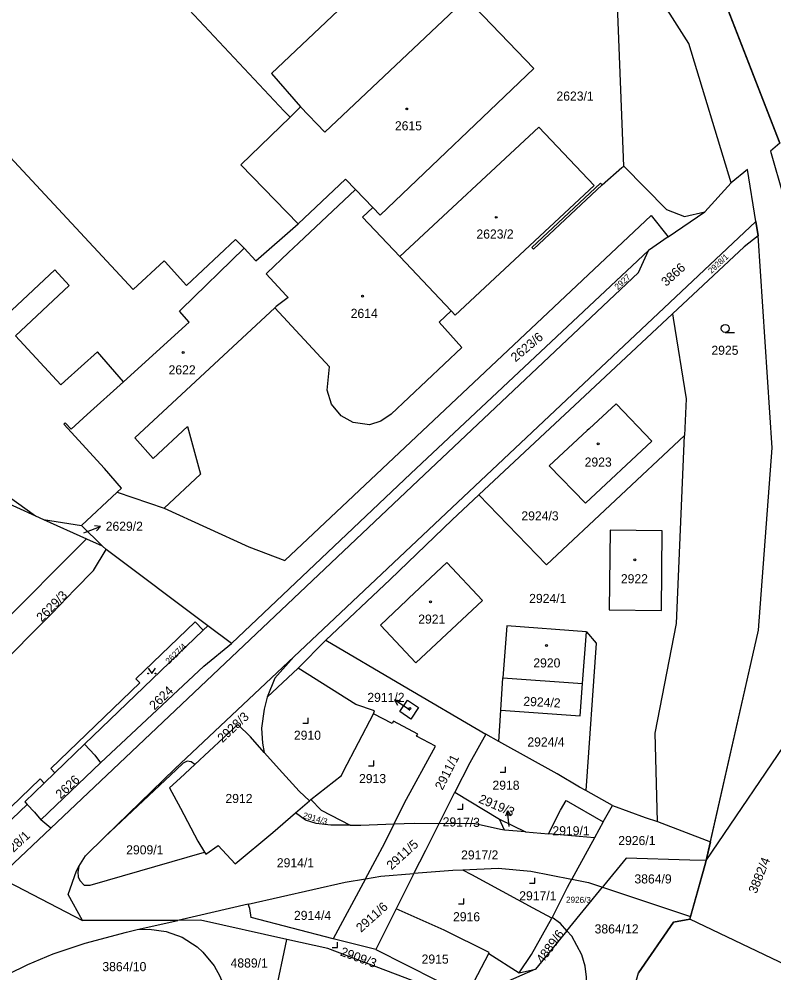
# Model space of a CAD drawing. Extents: x -527335 to -526256, y -1079142 to -1077809.
# Drawn here: x -526891.4 to -526750.4, y -1078620.2 to -1078442 of the extents above; entities that cross this region are included whole.
import ezdxf

# ---------------------------------------------------------------- set-up
doc = ezdxf.new("R2010")
doc.units = 0
for name, color, linetype in [('Vrstva 1', 7, 'Continuous'), ('Vrstva 2', 7, 'Continuous'), ('Vrstva 3', 7, 'Continuous'), ('Vrstva 4', 7, 'Continuous'), ('Vrstva 5', 7, 'Continuous'), ('Vrstva 54', 7, 'Continuous'), ('Vrstva 7', 7, 'Continuous')]:
    doc.layers.add(name, color=color, linetype=linetype)

msp = doc.modelspace()

# ---------------------------------------------------------------- linework, layer by layer
at = {"layer": 'Vrstva 1'}
for p, q in [((-526749.3, -1078465.23), (-526770.17, -1078411.49)), ((-526838.85, -1078458.45), (-526840.79, -1078460.33)), ((-526825.34, -1078477.23), (-526828.58, -1078473.84)), ((-526753.77, -1078479.82), (-526753.35, -1078482.54)), ((-526770.14, -1078482.72), (-526773.85, -1078485.27)), ((-526810.68, -1078496.54), (-526820.27, -1078486.37)), ((-526906.93, -1078526.46), (-526888.33, -1078534.82)), ((-526897.02, -1078528.64), (-526888.33, -1078534.82)), ((-526879.76, -1078536.65), (-526873.08, -1078530.39)), ((-526873.08, -1078530.39), (-526864.31, -1078533.39)), ((-526888.33, -1078534.82), (-526886.82, -1078535.5)), ((-526886.82, -1078535.5), (-526879.76, -1078536.65)), ((-526886.82, -1078535.5), (-526878.8, -1078539.1)), ((-526875.87, -1078540.42), (-526879.76, -1078536.65)), ((-526763.05, -1078599.24), (-526721.31, -1078537.57)), ((-526878.8, -1078539.1), (-526875.87, -1078540.42)), ((-526875.12, -1078541.14), (-526875.87, -1078540.42)), ((-526856.15, -1078555.37), (-526875.12, -1078541.14)), ((-526856.15, -1078555.37), (-526857, -1078556.19)), ((-526851.7, -1078558.7), (-526856.15, -1078555.37)), ((-526857, -1078556.19), (-526879.18, -1078577.52)), ((-526786.16, -1078566.18), (-526785.43, -1078556.48)), ((-526834.08, -1078558.06), (-526839.29, -1078563.28)), ((-526839.29, -1078563.28), (-526845.09, -1078568.69)), ((-526801.4, -1078571.13), (-526801.02, -1078565.1)), ((-526801.02, -1078565.1), (-526786.16, -1078566.18)), ((-526801.77, -1078576.98), (-526801.4, -1078571.13)), ((-526801.77, -1078576.98), (-526804.24, -1078575.61)), ((-526879.18, -1078577.52), (-526884.72, -1078582.84)), ((-526887.33, -1078591.65), (-526876.2, -1078580.96)), ((-526884.72, -1078582.84), (-526886.71, -1078584.76)), ((-526812.92, -1078592.29), (-526809.98, -1078586.45)), ((-526809.98, -1078586.45), (-526801.63, -1078591.5)), ((-526780.55, -1078588.92), (-526785.56, -1078586.15)), ((-526839.76, -1078590.3), (-526837.18, -1078588.06)), ((-526837.18, -1078588.06), (-526836.88, -1078587.8)), ((-526782.27, -1078592), (-526780.55, -1078588.92)), ((-526885.48, -1078593.16), (-526887.33, -1078591.65)), ((-526801.63, -1078591.5), (-526796.82, -1078593.87)), ((-526800.75, -1078593.53), (-526801.63, -1078591.5)), ((-526782.27, -1078592), (-526783.92, -1078595.01)), ((-526772.12, -1078591.94), (-526762.26, -1078595.74)), ((-526796.82, -1078593.87), (-526800.75, -1078593.53)), ((-526796.82, -1078593.87), (-526792.5, -1078594.25)), ((-526783.92, -1078595.01), (-526792.5, -1078594.25)), ((-526762.26, -1078595.74), (-526763.05, -1078599.24)), ((-526817.65, -1078601.67), (-526820.97, -1078608.26)), ((-526895.17, -1078602.34), (-526879.54, -1078610.46)), ((-526826.68, -1078602.64), (-526832.73, -1078613.84)), ((-526788.16, -1078602.71), (-526788.19, -1078602.76)), ((-526789.05, -1078612.35), (-526782.42, -1078604.22)), ((-526782.41, -1078604.2), (-526782.42, -1078604.22)), ((-526848.61, -1078607.41), (-526861.78, -1078610.41)), ((-526820.97, -1078608.26), (-526824.79, -1078615.85)), ((-526861.78, -1078610.41), (-526879.54, -1078610.46)), ((-526869.37, -1078612.14), (-526861.78, -1078610.41)), ((-526791.84, -1078609.88), (-526791.91, -1078610.01)), ((-526765.99, -1078609.71), (-526766.12, -1078610.17)), ((-526747.97, -1078618.86), (-526766.12, -1078610.17)), ((-526789.05, -1078612.35), (-526794.91, -1078619.55)), ((-526843.73, -1078625.21), (-526841.41, -1078613.96)), ((-526824.79, -1078615.85), (-526832.73, -1078613.84)), ((-526803.66, -1078616.58), (-526797.97, -1078620.22)), ((-526797.97, -1078620.22), (-526794.91, -1078619.55))]:
    msp.add_line(p, q, dxfattribs=at)
for points in [[(-526758.4, -1078472.62), (-526766.27, -1078446.58), (-526780.95, -1078423.56), (-526794.44, -1078407.43), (-526800.43, -1078400.96), (-526814.56, -1078388.75), (-526829.06, -1078378.91), (-526860.51, -1078363.6), (-526886.41, -1078357.78), (-526924.51, -1078355.89), (-526949.93, -1078359.99), (-526973.92, -1078367.12), (-526999.06, -1078381.03), (-527019.7, -1078396.51), (-527044.07, -1078424.46), (-527066.65, -1078463.1), (-527068.91, -1078470.58)], [(-526840.79, -1078460.33), (-526841.89, -1078459.21), (-526874.61, -1078424.3), (-526878.19, -1078427.72), (-526880.3, -1078425.42), (-526880.87, -1078425.99), (-526891.66, -1078414.75), (-526897.96, -1078408.2), (-526900.4, -1078410.54), (-526911.2, -1078399.25), (-526900, -1078388.5), (-526889.36, -1078399.98), (-526891.93, -1078402.44), (-526885.63, -1078409.03), (-526874.72, -1078398.65), (-526868.88, -1078404.78), (-526862.16, -1078398.39), (-526849.69, -1078411.69), (-526867.72, -1078428.67), (-526857.08, -1078439.26), (-526830.69, -1078414.21), (-526818.25, -1078427.57), (-526844.26, -1078452.22), (-526838.85, -1078458.45)], [(-526838.85, -1078458.45), (-526834.26, -1078463.18), (-526807.84, -1078438.11), (-526795.26, -1078451.29), (-526823.96, -1078478.68), (-526825.34, -1078477.23)], [(-526839.26, -1078480.27), (-526849.97, -1078469.26), (-526840.79, -1078460.33)], [(-526820.27, -1078486.37), (-526794.32, -1078462.21), (-526783.99, -1078473.11), (-526809.91, -1078497.36), (-526810.68, -1078496.54)], [(-526897.29, -1078463.32), (-526870.09, -1078492.57), (-526864.29, -1078487.18), (-526864.11, -1078487.39), (-526860.13, -1078491.78), (-526850.96, -1078483.22), (-526849.35, -1078484.86)], [(-526749.3, -1078465.23), (-526751.01, -1078466.68), (-526748.62, -1078475.19)], [(-526871.89, -1078509.77), (-526876.76, -1078504.18), (-526882.89, -1078509.7), (-526883.6, -1078510.36), (-526892.11, -1078501.21), (-526882.07, -1078491.81), (-526884.74, -1078488.89), (-526907.87, -1078510.54), (-526926.56, -1078490.64), (-526928.05, -1078489.06), (-526922.69, -1078484.05), (-526921.17, -1078485.61), (-526904.09, -1078469.66)], [(-526753.77, -1078479.82), (-526755.3, -1078470.16), (-526758.4, -1078472.62)], [(-526839.26, -1078480.27), (-526830.42, -1078471.91), (-526828.58, -1078473.84)], [(-526770.14, -1078482.72), (-526763.32, -1078478.03), (-526758.4, -1078472.62)], [(-526828.58, -1078473.84), (-526839.22, -1078483.91), (-526841.07, -1078485.66), (-526845.12, -1078489.49)], [(-526864.31, -1078533.39), (-526848.5, -1078540.61), (-526841.78, -1078543.17), (-526773.33, -1078478.73), (-526770.14, -1078482.72)], [(-526825.34, -1078477.23), (-526827.25, -1078479.06), (-526820.27, -1078486.37)], [(-526849.35, -1078484.86), (-526847.19, -1078487.22), (-526839.26, -1078480.27)], [(-526840.1, -1078561.16), (-526811.64, -1078534.34), (-526753.77, -1078479.82)], [(-526753.35, -1078482.54), (-526755.93, -1078484.59), (-526769.34, -1078497.12)], [(-526762.26, -1078595.74), (-526753.29, -1078556.18), (-526750.73, -1078522.13), (-526753.35, -1078482.54)], [(-526885.48, -1078593.16), (-526816.84, -1078528.24), (-526775.71, -1078489.35), (-526773.85, -1078485.27)], [(-526871.89, -1078509.77), (-526859.62, -1078498.65), (-526861.45, -1078496.61), (-526861.12, -1078496.29), (-526849.35, -1078484.86)], [(-526773.85, -1078485.27), (-526818.22, -1078526.95), (-526851.7, -1078558.7)], [(-526845.12, -1078489.49), (-526845.25, -1078489.61), (-526841.51, -1078493.68), (-526841.15, -1078494.06), (-526843.36, -1078495.73), (-526843.65, -1078496)], [(-526843.65, -1078496), (-526869.77, -1078520.28), (-526866.37, -1078524.13), (-526859.93, -1078518.13), (-526857.53, -1078527.02), (-526864.31, -1078533.39)], [(-526810.68, -1078496.54), (-526812.93, -1078498.66), (-526808.68, -1078503.38), (-526821.91, -1078515.82), (-526823.8, -1078517.16), (-526825.95, -1078517.84), (-526829.02, -1078517.41), (-526831.23, -1078516.18), (-526833.05, -1078514), (-526833.83, -1078511.38), (-526833.41, -1078507.01), (-526843.65, -1078496)], [(-526769.34, -1078497.12), (-526788.58, -1078515.1), (-526790.3, -1078516.7), (-526805.51, -1078530.91)], [(-526769.34, -1078497.12), (-526769.21, -1078497.93), (-526766.8, -1078513), (-526767.09, -1078519.8)], [(-526873.08, -1078530.39), (-526872.28, -1078529.64), (-526875.48, -1078526), (-526883.07, -1078517.74), (-526882.77, -1078517.47), (-526881.7, -1078518.65), (-526878.67, -1078515.91), (-526871.89, -1078509.77)], [(-526779.88, -1078513.92), (-526784.89, -1078518.55), (-526785.27, -1078518.9), (-526792.39, -1078525.49), (-526785.6, -1078532.49), (-526773.2, -1078520.89), (-526779.88, -1078513.92)], [(-526767.09, -1078519.8), (-526792.89, -1078543.98), (-526805.51, -1078530.91)], [(-526772.12, -1078591.94), (-526772.6, -1078575.43), (-526768.57, -1078554.96), (-526767.09, -1078519.8)], [(-526805.51, -1078530.91), (-526810.52, -1078535.59), (-526822.1, -1078546.72), (-526834.08, -1078558.06)], [(-526878.8, -1078539.1), (-526895.62, -1078555.97), (-526900.9, -1078551.5), (-526916.27, -1078535.54)], [(-526918.14, -1078537.35), (-526918.76, -1078537.96), (-526904.45, -1078551.8), (-526894.03, -1078561.87), (-526887.38, -1078555.19), (-526885.32, -1078553.06), (-526881, -1078548.61), (-526877.52, -1078545.02), (-526875.12, -1078541.14)], [(-526771.26, -1078537.64), (-526780.99, -1078537.49), (-526781.14, -1078552.39), (-526771.41, -1078552.54), (-526771.26, -1078537.64)], [(-526823.91, -1078555.25), (-526817.29, -1078562.29), (-526804.86, -1078550.67), (-526811.52, -1078543.55), (-526818.58, -1078550.22), (-526818.96, -1078550.58), (-526823.91, -1078555.25)], [(-526884.72, -1078582.84), (-526885.5, -1078582.04), (-526868.86, -1078566.03), (-526869.58, -1078565.31), (-526858.51, -1078554.63), (-526857, -1078556.19)], [(-526785.43, -1078556.48), (-526800.29, -1078555.4), (-526801.02, -1078565.1)], [(-526785.43, -1078556.48), (-526783.61, -1078558.62), (-526785.56, -1078586.15)], [(-526876.2, -1078580.96), (-526869.49, -1078574.69), (-526856.88, -1078562.91), (-526851.7, -1078558.7)], [(-526834.08, -1078558.06), (-526819.73, -1078566.52), (-526804.24, -1078575.61)], [(-526875.42, -1078594.83), (-526862.23, -1078582.01), (-526840.1, -1078561.16)], [(-526840.1, -1078561.16), (-526843.61, -1078565.14), (-526845.09, -1078568.69)], [(-526825.2, -1078571.8), (-526825.03, -1078571.25), (-526828.48, -1078570.07), (-526839.29, -1078563.28)], [(-526801.4, -1078571.13), (-526786.56, -1078572.21), (-526786.16, -1078566.18)], [(-526845.09, -1078568.69), (-526845.65, -1078570.98), (-526846.11, -1078574.51), (-526845.94, -1078577.33), (-526845.63, -1078579.02)], [(-526818.82, -1078569.27), (-526816.76, -1078570.67), (-526818.23, -1078572.81), (-526820.28, -1078571.39), (-526818.82, -1078569.27)], [(-526836.88, -1078587.8), (-526831.2, -1078583.35), (-526830.8, -1078582.53), (-526825.2, -1078571.8)], [(-526821.32, -1078592.38), (-526819.4, -1078588.47), (-526813.61, -1078577.89), (-526817.15, -1078576.02), (-526816.93, -1078575.61), (-526821.48, -1078573.22), (-526821.7, -1078573.63), (-526825.2, -1078571.8)], [(-526845.63, -1078579.02), (-526848.19, -1078576.15), (-526850.56, -1078573.79), (-526858.57, -1078581.3)], [(-526804.24, -1078575.61), (-526807.22, -1078580.97), (-526809.98, -1078586.45)], [(-526879.18, -1078577.52), (-526877.26, -1078579.54), (-526876.2, -1078580.96)], [(-526785.56, -1078586.15), (-526786.71, -1078585.52), (-526790.88, -1078583.04), (-526801.77, -1078576.98)], [(-526845.63, -1078579.02), (-526842.21, -1078582.84), (-526839.09, -1078586.26), (-526837.18, -1078588.06)], [(-526858.57, -1078581.3), (-526859.26, -1078580.78), (-526860.01, -1078580.69), (-526860.74, -1078581.06), (-526862.08, -1078582.31), (-526875.42, -1078594.83)], [(-526858.57, -1078581.3), (-526861.3, -1078583.86), (-526863.29, -1078585.66), (-526861.26, -1078589.47), (-526858, -1078595.58), (-526856.77, -1078597.64)], [(-526886.71, -1078584.76), (-526887.47, -1078583.94), (-526927.4, -1078622.44), (-526930.86, -1078618.91), (-526934.27, -1078622.19), (-526943.73, -1078612.76), (-526944.56, -1078613.6), (-526956.67, -1078601.43), (-526954.52, -1078597.86), (-526954.82, -1078597.51)], [(-526886.71, -1078584.76), (-526890.36, -1078588.27), (-526889.91, -1078588.74)], [(-526889.91, -1078588.74), (-526892.73, -1078591.42), (-526896.25, -1078594.77), (-526901.11, -1078599.39)], [(-526889.91, -1078588.74), (-526888.52, -1078590.18), (-526887.33, -1078591.65)], [(-526836.88, -1078587.8), (-526835, -1078589.83), (-526829.55, -1078592.63)], [(-526792.5, -1078594.25), (-526790.29, -1078589.81), (-526789.21, -1078588.02), (-526782.27, -1078592)], [(-526780.55, -1078588.92), (-526774.44, -1078591.19), (-526772.12, -1078591.94)], [(-526856.77, -1078597.64), (-526856.53, -1078598.05), (-526854.22, -1078596.45), (-526851.03, -1078599.85), (-526844.03, -1078594), (-526839.76, -1078590.3)], [(-526829.55, -1078592.63), (-526833.19, -1078592.62), (-526835.9, -1078592.29), (-526837.89, -1078591.66), (-526839.76, -1078590.3)], [(-526829.55, -1078592.63), (-526827.54, -1078592.63), (-526821.32, -1078592.38)], [(-526826.68, -1078602.64), (-526823.07, -1078595.95), (-526821.32, -1078592.38)], [(-526821.32, -1078592.38), (-526817.59, -1078592.23), (-526812.92, -1078592.29)], [(-526817.65, -1078601.67), (-526815.44, -1078597.3), (-526812.92, -1078592.29)], [(-526800.75, -1078593.53), (-526801.5, -1078593.46), (-526806.23, -1078592.39), (-526812.92, -1078592.29)], [(-526895.17, -1078602.34), (-526893.54, -1078600.8), (-526885.48, -1078593.16)], [(-526880.23, -1078600.36), (-526879.01, -1078598.32), (-526875.42, -1078594.83)], [(-526783.92, -1078595.01), (-526787.39, -1078601.34), (-526788.16, -1078602.71)], [(-526880.23, -1078600.36), (-526880.46, -1078601.41), (-526880.38, -1078602.26), (-526880.06, -1078602.95), (-526879.25, -1078603.85), (-526878.13, -1078603.81), (-526856.77, -1078597.64)], [(-526763.05, -1078599.24), (-526766.12, -1078599.14), (-526777.98, -1078598.77), (-526782.2, -1078603.94), (-526782.41, -1078604.2)], [(-526763.05, -1078599.24), (-526763.31, -1078600.18), (-526765.99, -1078609.71)], [(-526879.54, -1078610.46), (-526882.22, -1078605.6), (-526880.7, -1078601.14), (-526880.23, -1078600.36)], [(-526826.68, -1078602.64), (-526823.82, -1078602.17), (-526817.65, -1078601.67)], [(-526808.5, -1078601.01), (-526810.36, -1078601.09), (-526817.65, -1078601.67)], [(-526788.19, -1078602.76), (-526795.78, -1078601.25), (-526801.89, -1078600.72), (-526808.5, -1078601.01)], [(-526791.91, -1078610.01), (-526795.37, -1078608.1), (-526806.84, -1078601.9), (-526808.5, -1078601.01)], [(-526848.61, -1078607.41), (-526830.48, -1078603.27), (-526826.68, -1078602.64)], [(-526788.19, -1078602.76), (-526789.04, -1078604.26), (-526791.84, -1078609.88)], [(-526788.16, -1078602.71), (-526785.04, -1078603.32), (-526782.41, -1078604.2)], [(-526782.42, -1078604.22), (-526767.5, -1078609.21), (-526765.99, -1078609.71)], [(-526832.73, -1078613.84), (-526848.05, -1078609.89), (-526848.31, -1078608.19), (-526848.61, -1078607.41)], [(-526803.66, -1078616.58), (-526803.57, -1078616.4), (-526812.02, -1078612.24), (-526820.97, -1078608.26)], [(-526841.41, -1078613.96), (-526857.54, -1078610.4), (-526861.78, -1078610.41)], [(-526797.97, -1078620.22), (-526795.67, -1078616.76), (-526791.91, -1078610.01)], [(-526789.05, -1078612.35), (-526790.25, -1078611.01), (-526791.84, -1078609.88)], [(-526766.12, -1078610.17), (-526769.16, -1078610.73), (-526775.66, -1078620.23)], [(-526921.59, -1078644.68), (-526911.97, -1078635.42), (-526903.16, -1078627.64), (-526896.85, -1078622.64), (-526893.43, -1078620.48), (-526889.76, -1078618.63), (-526885.07, -1078616.68), (-526879.09, -1078614.67), (-526871.32, -1078612.59), (-526869.37, -1078612.14)], [(-526869.37, -1078612.14), (-526867.13, -1078612.03), (-526863.95, -1078612.46), (-526860.92, -1078613.57), (-526858.13, -1078615.36), (-526857.06, -1078616.32), (-526854.94, -1078618.9), (-526853.89, -1078620.81), (-526853.48, -1078621.91), (-526853.17, -1078623.18)], [(-526789.19, -1078637.84), (-526785.84, -1078625.99), (-526785.42, -1078623.83), (-526785.41, -1078621.01), (-526785.67, -1078618.95), (-526786.3, -1078616.83), (-526788.13, -1078613.38), (-526789.05, -1078612.35)], [(-526819.27, -1078621.16), (-526833.71, -1078615.66), (-526841.41, -1078613.96)], [(-526824.79, -1078615.85), (-526807.79, -1078624.46), (-526803.66, -1078616.58)], [(-526794.91, -1078619.55), (-526808.25, -1078625.35), (-526819.27, -1078621.16)]]:
    msp.add_lwpolyline(points, dxfattribs=at)
at = {"layer": 'Vrstva 3'}
for p, q in [((-526759.49, -1078500.58), (-526757.74, -1078500.58)), ((-526837.43, -1078573.54), (-526837.43, -1078572.54)), ((-526838.43, -1078573.54), (-526837.43, -1078573.54)), ((-526826.15, -1078581.52), (-526825.15, -1078581.52)), ((-526825.15, -1078581.52), (-526825.15, -1078580.52)), ((-526800.53, -1078582.71), (-526800.53, -1078581.71)), ((-526801.53, -1078582.71), (-526800.53, -1078582.71)), ((-526808.53, -1078589.65), (-526808.53, -1078588.65)), ((-526809.53, -1078589.65), (-526808.53, -1078589.65)), ((-526796.04, -1078603.48), (-526795.04, -1078603.48)), ((-526795.04, -1078603.48), (-526795.04, -1078602.48)), ((-526808.33, -1078607.34), (-526808.33, -1078606.34)), ((-526809.33, -1078607.34), (-526808.33, -1078607.34)), ((-526832.95, -1078615.46), (-526831.95, -1078615.46)), ((-526831.95, -1078615.46), (-526831.95, -1078614.46))]:
    msp.add_line(p, q, dxfattribs=at)
msp.add_lwpolyline([(-526867.28, -1078563.28), (-526866.61, -1078564.29), (-526865.94, -1078563.28)], dxfattribs=at)
for centre, radius in [((-526759.49, -1078499.83), 0.75), ((-526867.28, -1078564.29), 0.067), ((-526865.94, -1078564.29), 0.067)]:
    msp.add_circle(centre, radius, dxfattribs=at)
at = {"layer": 'Vrstva 4'}
for p, q in [((-526778.46, -1078469.48), (-526779.62, -1078439.41)), ((-526782.46, -1078473.01), (-526778.8, -1078469.74)), ((-526778.8, -1078469.74), (-526778.46, -1078469.48)), ((-526778.46, -1078469.48), (-526770.43, -1078477.62)), ((-526782.77, -1078472.66), (-526795.59, -1078484.71)), ((-526795.28, -1078485.04), (-526782.46, -1078473.01)), ((-526782.46, -1078473.01), (-526782.77, -1078472.66)), ((-526770.43, -1078477.62), (-526767.11, -1078478.91)), ((-526767.11, -1078478.91), (-526763.32, -1078478.03)), ((-526795.59, -1078484.71), (-526795.28, -1078485.04))]:
    msp.add_line(p, q, dxfattribs=at)
at = {"layer": 'Vrstva 5'}
for centre in [(-526818.99, -1078458.82), (-526802.26, -1078479.07), (-526827.23, -1078493.79), (-526860.77, -1078504.32), (-526783.21, -1078521.38), (-526776.36, -1078543.05), (-526814.54, -1078550.91), (-526792.88, -1078559.07), (-526818.39, -1078570.82)]:
    msp.add_circle(centre, 0.175, dxfattribs=at)
at = {"layer": 'Vrstva 54'}
for points in [[(-526770.17, -1078411.49), (-526749.3, -1078465.23), (-526751.01, -1078466.68), (-526748.62, -1078475.19), (-526748.09, -1078477.09), (-526743.04, -1078478.19), (-526743.27, -1078484.77), (-526740.46, -1078509.15), (-526740.51, -1078529.65), (-526721.31, -1078537.57), (-526697.27, -1078508.97)], [(-526703.39, -1078543.02), (-526715.41, -1078561.03), (-526728.83, -1078581.13), (-526744.33, -1078607.7), (-526747.97, -1078618.86), (-526766.12, -1078610.17), (-526763.31, -1078600.18), (-526763.05, -1078599.24), (-526753.29, -1078556.18), (-526750.73, -1078522.13), (-526753.35, -1078482.54), (-526753.77, -1078479.82), (-526755.3, -1078470.16), (-526758.4, -1078472.62), (-526766.27, -1078446.58), (-526780.95, -1078423.56)], [(-526796.68, -1078693.11), (-526790.82, -1078672.37), (-526797.07, -1078670.6), (-526787.88, -1078638.05), (-526781.26, -1078639.92), (-526775.66, -1078620.23), (-526769.16, -1078610.73), (-526766.12, -1078610.17)]]:
    msp.add_lwpolyline(points, dxfattribs=at)
at = {"layer": 'Vrstva 7'}
for p, q in [((-526879.02, -1078537.88), (-526876.22, -1078536.8)), ((-526876.22, -1078536.8), (-526877.33, -1078536.7)), ((-526876.22, -1078536.8), (-526876.97, -1078537.63)), ((-526879.31, -1078537.99), (-526879.02, -1078537.88)), ((-526818.8, -1078570.92), (-526821.26, -1078569.2)), ((-526821.26, -1078569.2), (-526820.15, -1078569.36)), ((-526821.26, -1078569.2), (-526820.72, -1078570.18)), ((-526818.4, -1078571.21), (-526818.8, -1078570.92)), ((-526800.16, -1078589.92), (-526800.56, -1078590.96)), ((-526799.85, -1078592.9), (-526800.16, -1078589.92)), ((-526800.16, -1078589.92), (-526799.56, -1078590.86))]:
    msp.add_line(p, q, dxfattribs=at)

# ---------------------------------------------------------------- texts
at = {"layer": 'Vrstva 2'}
for s, p in [('2623/1', (-526791.02, -1078457.27)), ('2615', (-526821.2, -1078462.82)), ('2623/2', (-526805.97, -1078483.04)), ('2614', (-526829.46, -1078497.86)), ('2925', (-526762.07, -1078504.75)), ('2622', (-526863.48, -1078508.41)), ('2923', (-526785.75, -1078525.64)), ('2924/3', (-526797.57, -1078535.69)), ('2629/2', (-526875.23, -1078537.63)), ('2922', (-526778.98, -1078547.44)), ('2924/1', (-526796.12, -1078551.12)), ('2921', (-526816.84, -1078554.98)), ('2920', (-526795.34, -1078563.16)), ('2911/2', (-526826.35, -1078569.6)), ('2910', (-526840.07, -1078576.67)), ('2924/4', (-526796.45, -1078577.93)), ('2913', (-526827.9, -1078584.77)), ('2918', (-526802.97, -1078586.01)), ('2912', (-526852.86, -1078588.49)), ('2919/1', (-526791.77, -1078594.52)), ('2926/1', (-526779.47, -1078596.34)), ('2909/1', (-526871.4, -1078598.08)), ('2917/2', (-526808.83, -1078599.03)), ('2914/1', (-526843.25, -1078600.5)), ('3864/9', (-526776.45, -1078603.51)), ('2917/1', (-526797.97, -1078606.67)), ('2914/4', (-526840.06, -1078610.33)), ('2916', (-526810.34, -1078610.58)), ('3864/12', (-526783.89, -1078612.85)), ('4889/1', (-526851.9, -1078619.22)), ('2915', (-526816.21, -1078618.49)), ('3864/10', (-526875.85, -1078619.9))]:
    msp.add_text(s, height=1.7, dxfattribs=at).set_placement(p)
for s, height, rotation, p in [('2928/1', 1.1, 43, (-526762.06, -1078489.65)), ('3866', 1.7, 42, (-526770.52, -1078492.07)), ('2927', 1.14, 43, (-526779.54, -1078492.69)), ('2623/6', 1.7, 39.9875, (-526798.67, -1078506.17)), ('2629/3', 1.7, 45, (-526887.17, -1078554.76)), ('2627/4', 1.139, 44, (-526863.4, -1078562.59)), ('2624', 1.7, 44, (-526866.1, -1078571.2)), ('2924/2', 1.7, 357, (-526797.24, -1078570.3)), ('2928/3', 1.7, 43, (-526853.4, -1078577.3)), ('2911/1', 1.7, 63, (-526812.31, -1078586.19)), ('2626', 1.7, 43, (-526883.63, -1078587.8)), ('2919/3', 1.7, 337, (-526805.71, -1078588.34)), ('2914/3', 1.139, 344, (-526838.48, -1078591.27)), ('2917/3', 1.7, 359, (-526812.29, -1078592.84)), ('2628/1', 1.7, 43, (-526894.29, -1078599.51)), ('2911/5', 1.7, 42, (-526821.82, -1078601.08)), ('3882/4', 1.7, 68, (-526753.66, -1078605.52)), ('2911/6', 1.7, 42, (-526827.52, -1078612.75)), ('2926/3', 1.139, 359, (-526789.24, -1078607.1)), ('4889/6', 1.7, 54, (-526793.57, -1078618.58)), ('2909/3', 1.7, 340, (-526831.54, -1078616.93))]:
    msp.add_text(s, height=height, rotation=rotation, dxfattribs=at).set_placement(p)

doc.saveas('drawing.dxf')
